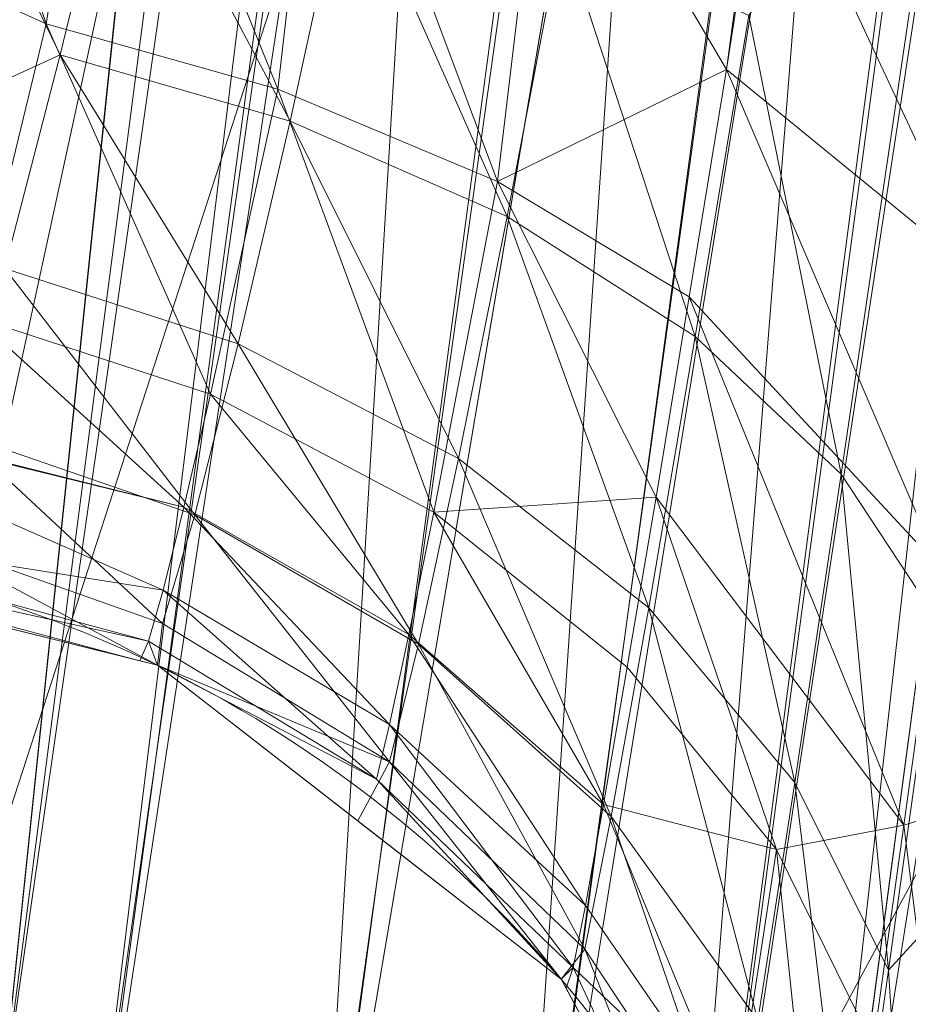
# Model space of a CAD drawing. Header units: millimetres. Extents: x -72 to 72, y -145 to 145.
# Tile 323 of 522: x -53.42 to -53.204, y 28.679 to 28.918. Entities that reach past the tile are written whole.
import ezdxf

# ---------------------------------------------------------------- set-up
doc = ezdxf.new("R2010")
doc.units = ezdxf.units.MM
doc.layers.add('1', color=7, linetype='CONTINUOUS')

msp = doc.modelspace()

# ---------------------------------------------------------------- linework, layer by layer
at = {"layer": '1', "color": 163, "linetype": 'Continuous', "lineweight": 13, "extrusion": (0, 0, -1)}
for centre, radius in [((0, 2.781752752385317e-14, 144.004626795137), 61.0180546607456), ((-5.6843418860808e-14, -1.73472347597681e-14, 147), 60.9142135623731), ((3.46944695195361e-15, 0, 145), 60), ((-5.6843418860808e-14, -1.73472347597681e-14, 146), 59.50000000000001), ((0, -8.448341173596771e-14, 124.369789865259), 56.3952855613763)]:
    msp.add_circle(centre, radius, dxfattribs=at)
at = {"layer": '1', "color": 163, "linetype": 'Continuous', "lineweight": 13}
for centre, radius in [((0, -2.03130073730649e-13, -145), 60.4433756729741), ((5.6843418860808e-14, -1.73472347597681e-14, -146.707106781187), 60.20710678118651), ((-3.46944695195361e-15, 0, -146), 60)]:
    msp.add_circle(centre, radius, dxfattribs=at)
for centre, radius, start, end in [((0, 1.973953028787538e-14, -142.505083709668), 63.56377365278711, 137.7213100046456, 170.3791450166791), ((-53.5177484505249, 28.4910968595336, -23.6045386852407), 0.3, 352.4426084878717, 88.0000000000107)]:
    msp.add_arc(centre, radius, start, end, dxfattribs=at)
at = {"layer": '1', "color": 163, "linetype": 'Continuous', "lineweight": 13, "extrusion": (0.127564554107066, 0.9615056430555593, 0.2433807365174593)}
msp.add_arc((56.79999999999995, -27.6008281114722, 15.40776409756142), 0.3, 180.0000000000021, 269.8329302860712, dxfattribs=at)
at = {"layer": '1', "color": 163, "linetype": 'Continuous', "lineweight": 13, "extrusion": (0, 0, -1)}
msp.add_arc((53.5177484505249, 28.4910968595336, 24.7140438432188), 0.3, 91.99999999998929, 187.5573915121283, dxfattribs=at)
at = {"layer": '1', "color": 163, "linetype": 'Continuous', "lineweight": 13}
for points, knots in [([(-55.85494532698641, 7.407445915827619, -13.2875975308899), (-55.82645239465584, 7.577320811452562, -13.23982112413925), (-55.76853522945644, 7.914895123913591, -13.13734433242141), (-55.64919850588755, 8.582914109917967, -12.91186899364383), (-55.43158160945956, 9.73691020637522, -12.47956651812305), (-55.0952656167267, 11.35428247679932, -11.79577721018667), (-54.64820188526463, 13.26387914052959, -10.92701186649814), (-54.15583694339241, 15.14866931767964, -10.02887431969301), (-53.61637115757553, 17.01449440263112, -9.11850107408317), (-53.0291365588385, 18.86358245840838, -8.203502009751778), (-52.39393467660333, 20.6976801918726, -7.290371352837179), (-51.71058913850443, 22.51872319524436, -6.385963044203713), (-50.97868889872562, 24.32680502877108, -5.493489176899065), (-49.93588671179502, 26.71750527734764, -4.319836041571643), (-48.50419212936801, 29.66625267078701, -2.890872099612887), (-46.57228500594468, 33.13358202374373, -1.257850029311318), (-45.13440071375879, 35.38883449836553, -0.2420193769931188), (-44.37604523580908, 36.50001129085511, 0.2429181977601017)], [0, 0, 0, 0, 0.015625, 0.03125, 0.0625, 0.125, 0.1875, 0.25, 0.3125, 0.375, 0.4375, 0.5, 0.5625, 0.625, 0.75, 0.875, 1, 1, 1, 1]), ([(-51.58127695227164, 36.49990215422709, -45.0071558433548), (-51.65224214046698, 36.23769391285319, -44.85745444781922), (-51.78977976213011, 35.70877376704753, -44.56353588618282), (-51.98289880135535, 34.89774026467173, -44.15051885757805), (-52.16287884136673, 34.06315945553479, -43.77743846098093), (-52.30135949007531, 33.34414071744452, -43.5213565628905), (-52.40472141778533, 32.75228106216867, -43.36462872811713), (-52.50018652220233, 32.16552045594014, -43.24975382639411), (-52.56697151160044, 31.70606232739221, -43.20912748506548), (-52.60982591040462, 31.38292883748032, -43.20913215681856), (-52.65268196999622, 31.06006398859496, -43.20861829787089), (-52.73428464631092, 30.44508124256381, -43.20782639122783), (-52.97700965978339, 28.61550141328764, -43.20576442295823), (-53.34420262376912, 25.84807621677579, -43.20233151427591), (-53.83377524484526, 22.15817348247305, -43.19787737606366), (-54.32334780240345, 18.46827087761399, -43.19342353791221), (-54.81292852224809, 14.77836909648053, -43.18891410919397), (-55.22086834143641, 11.70344482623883, -43.18545810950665), (-55.54732604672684, 9.243520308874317, -43.18196879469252), (-55.71051244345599, 8.013551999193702, -43.18051480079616), (-55.79205085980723, 7.398560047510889, -43.1801628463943)], [0, 0, 0, 0, 0.03125, 0.0625, 0.09375, 0.125, 0.140625, 0.15625, 0.1859375, 0.1875, 0.1890625, 0.21875, 0.25, 0.375, 0.5, 0.625, 0.75, 0.875, 0.9375, 1, 1, 1, 1]), ([(-56.49999999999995, 3.39911794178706e-11, 18.8148207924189), (-56.50000000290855, 0.8525320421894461, 18.81481937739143), (-56.43968527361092, 2.557543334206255, 18.79918655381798), (-56.08015889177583, 5.949738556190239, 18.7092512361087), (-55.18827118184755, 10.12382623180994, 18.49386785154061), (-53.45218122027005, 14.92966666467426, 18.08973159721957), (-51.11647556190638, 19.46227931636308, 17.55492511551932), (-48.25430524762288, 23.65957467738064, 16.89615347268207), (-44.94082940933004, 27.49541794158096, 16.14451985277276), (-41.24777732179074, 30.94825394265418, 15.33190842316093), (-38.57396060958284, 32.99249378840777, 14.75638544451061), (-37.19420519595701, 33.94961235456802, 14.4620287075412)], [0, 0, 0, 0, 0.0625, 0.125, 0.25, 0.375, 0.5, 0.625, 0.75, 0.875, 1, 1, 1, 1]), ([(-53.8505784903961, 29.20403469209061, -24.97916323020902), (-53.80995407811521, 29.50785784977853, -24.8715847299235), (-53.74809047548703, 29.97049541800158, -24.73843407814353), (-53.66331848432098, 30.60436852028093, -24.63343059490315), (-53.59818648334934, 31.09133502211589, -24.59719485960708), (-53.54420424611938, 31.49489039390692, -24.60509150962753), (-53.50127615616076, 31.81528964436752, -24.64643646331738), (-53.46926851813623, 32.05377827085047, -24.70326165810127), (-53.4388952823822, 32.2793032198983, -24.79888358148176), (-53.41246607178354, 32.47424331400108, -24.95192753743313), (-53.39891916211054, 32.57330555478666, -25.13228562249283), (-53.39432775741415, 32.60644324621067, -25.29281761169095), (-53.39343826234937, 32.61231597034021, -25.41668317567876), (-53.39537684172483, 32.59718286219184, -25.53719245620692), (-53.40290931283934, 32.54048528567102, -25.69146767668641), (-53.42076800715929, 32.40703563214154, -25.84957558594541), (-53.44907552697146, 32.1939860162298, -25.97428742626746), (-53.50742674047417, 31.75133855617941, -26.19271582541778), (-53.57713897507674, 31.2227548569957, -26.42342787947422), (-53.65695784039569, 30.61683202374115, -26.68376272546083), (-53.7160217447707, 30.1683458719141, -26.89301384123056), (-53.77415743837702, 29.72676815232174, -27.11723933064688), (-53.82107224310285, 29.3701740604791, -27.32282415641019), (-53.85716346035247, 29.09560809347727, -27.50338833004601), (-53.883291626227, 28.89660614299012, -27.64969029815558), (-53.90793710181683, 28.70853319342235, -27.81379384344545), (-53.93738282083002, 28.48335023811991, -28.0677781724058), (-53.96469487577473, 28.27385675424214, -28.43030750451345), (-53.98269879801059, 28.13451802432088, -28.92095779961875), (-53.9874595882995, 28.09548801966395, -29.42773065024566), (-53.98350580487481, 28.12283504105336, -29.84422734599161), (-53.97497156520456, 28.18536012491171, -30.17315702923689), (-53.96211849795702, 28.28059141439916, -30.50006231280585), (-53.93828399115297, 28.45849256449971, -30.87962728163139), (-53.89656161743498, 28.77133550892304, -31.28247585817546), (-53.82790191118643, 29.28681685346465, -31.71700685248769), (-53.74741965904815, 29.89114129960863, -32.00664919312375), (-53.66144889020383, 30.53652825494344, -32.18450179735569), (-53.57485665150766, 31.1863429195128, -32.29698683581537), (-53.50878543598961, 31.68198040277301, -32.32390192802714), (-53.4644445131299, 32.01455512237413, -32.32390952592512)], [0, 0, 0, 0, 0.0625, 0.09375, 0.125, 0.15625, 0.171875, 0.1875, 0.203125, 0.21875, 0.234375, 0.2421875, 0.25, 0.2578125, 0.265625, 0.28125, 0.296875, 0.3125, 0.375, 0.40625, 0.4375, 0.46875, 0.5, 0.515625, 0.53125, 0.546875, 0.5625, 0.59375, 0.625, 0.65625, 0.6875, 0.703125, 0.71875, 0.75, 0.78125, 0.8125, 0.875, 0.90625, 0.9375, 1, 1, 1, 1]), ([(-53.0396221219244, 32.01462385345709, -32.33874449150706), (-53.08345532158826, 31.68104114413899, -32.33875929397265), (-53.14876363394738, 31.18376002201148, -32.31176600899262), (-53.23433331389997, 30.53134963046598, -32.19869059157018), (-53.3192766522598, 29.88301145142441, -32.01972354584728), (-53.39870631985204, 29.27544877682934, -31.72796486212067), (-53.46621460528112, 28.75704765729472, -31.28957931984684), (-53.50702970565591, 28.44250079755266, -30.88272340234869), (-53.53005307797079, 28.26417107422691, -30.4996560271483), (-53.54224353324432, 28.16906979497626, -30.17013006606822), (-53.55011080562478, 28.10693565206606, -29.83889636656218), (-53.55324655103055, 28.08025905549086, -29.41994612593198), (-53.54745137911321, 28.12079892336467, -28.91003871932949), (-53.5283040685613, 28.26323419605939, -28.41566266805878), (-53.50001741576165, 28.47640185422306, -28.05092192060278), (-53.46976401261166, 28.70524296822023, -27.79559202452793), (-53.436178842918, 28.95875719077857, -27.57672163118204), (-53.39070645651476, 29.3004060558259, -27.34538198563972), (-53.3334507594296, 29.72991549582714, -27.09813812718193), (-53.27434759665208, 30.1728843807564, -26.87372235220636), (-53.21432851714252, 30.62254379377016, -26.66432132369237), (-53.1535026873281, 31.07809105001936, -26.46893661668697), (-53.09283823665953, 31.53144334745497, -26.27118660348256), (-53.04270695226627, 31.90589260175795, -26.09958182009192), (-53.00813902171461, 32.16392908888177, -25.97150896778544), (-52.98889901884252, 32.30567645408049, -25.89050316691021), (-52.97111084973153, 32.43431817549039, -25.79586039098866), (-52.95698484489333, 32.53490611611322, -25.66982252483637), (-52.94978618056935, 32.58546727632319, -25.51797548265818), (-52.94810404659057, 32.59684630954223, -25.4002737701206), (-52.94907538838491, 32.58891226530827, -25.27849673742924), (-52.95394312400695, 32.55245847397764, -25.12230271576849), (-52.96787871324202, 32.45086150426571, -24.94990069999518), (-52.99436227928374, 32.2565399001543, -24.80443762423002), (-53.02450453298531, 32.03239695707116, -24.71299796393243), (-53.05620034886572, 31.79494048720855, -24.65886809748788), (-53.09860706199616, 31.47594312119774, -24.61969240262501), (-53.15199332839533, 31.07278241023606, -24.61340375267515), (-53.2163161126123, 30.5869836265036, -24.65141034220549), (-53.29999519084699, 29.9544691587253, -24.75843714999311), (-53.36104741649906, 29.49253854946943, -24.89285215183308), (-53.40113131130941, 29.1890975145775, -25.0012334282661)], [0, 0, 0, 0, 0.0625, 0.09375, 0.125, 0.1875, 0.21875, 0.25, 0.28125, 0.296875, 0.3125, 0.34375, 0.375, 0.40625, 0.4375, 0.453125, 0.46875, 0.5, 0.53125, 0.5625, 0.59375, 0.625, 0.65625, 0.6875, 0.703125, 0.7109375, 0.71875, 0.734375, 0.7421875, 0.75, 0.7578125, 0.765625, 0.78125, 0.796875, 0.8125, 0.828125, 0.84375, 0.875, 0.90625, 0.9375, 1, 1, 1, 1]), ([(-53.11420727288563, 29.251714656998, -25.28314032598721), (-53.07337368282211, 29.55949394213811, -25.17321609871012), (-53.01050761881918, 30.03334089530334, -25.03681454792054), (-52.92472795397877, 30.67989692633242, -24.93695722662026), (-52.87055775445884, 31.08819963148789, -24.9143772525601), (-52.82712041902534, 31.4156043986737, -24.92156684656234), (-52.79472954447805, 31.65974752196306, -24.94496111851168), (-52.7681287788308, 31.86024825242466, -24.98628744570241), (-52.74766238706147, 32.01451172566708, -25.04344835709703), (-52.7357479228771, 32.10431586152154, -25.09313498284), (-52.72748424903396, 32.16660251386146, -25.14729066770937), (-52.72092545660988, 32.2160387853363, -25.21347460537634), (-52.71778893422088, 32.23968002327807, -25.28292966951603), (-52.71657900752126, 32.24879973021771, -25.34405068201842), (-52.71608062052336, 32.25255627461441, -25.38512377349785), (-52.7164421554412, 32.24983123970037, -25.45762554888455), (-52.72062386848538, 32.21831197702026, -25.53624583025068), (-52.72804474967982, 32.1623777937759, -25.59704612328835), (-52.73660050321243, 32.09788961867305, -25.64796077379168), (-52.74822542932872, 32.01026784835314, -25.70132399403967), (-52.76280244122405, 31.90039501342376, -25.75623240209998), (-52.77779970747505, 31.78735455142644, -25.80427646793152), (-52.79284645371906, 31.67394113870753, -25.85123403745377), (-52.81273765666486, 31.52401309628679, -25.9169942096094), (-52.83239350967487, 31.37585898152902, -25.98674700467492), (-52.85176858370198, 31.22982121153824, -26.06085993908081), (-52.87125650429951, 31.08293287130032, -26.13324354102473), (-52.8960042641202, 30.89639899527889, -26.21750610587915), (-52.91863663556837, 30.7258096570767, -26.28693596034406), (-52.93390458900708, 30.61072891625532, -26.32960333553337), (-52.94402066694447, 30.53447994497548, -26.35931526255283), (-52.9714359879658, 30.32783958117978, -26.44864731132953), (-53.00568424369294, 30.06969662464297, -26.57315447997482), (-53.04460250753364, 29.77635392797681, -26.71876277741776), (-53.08332119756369, 29.48451549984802, -26.8674625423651), (-53.13058915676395, 29.12823777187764, -27.06995409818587), (-53.17559559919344, 28.78900601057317, -27.30054561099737), (-53.20915333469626, 28.53606778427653, -27.51026589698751), (-53.2402020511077, 28.3020410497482, -27.74116471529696), (-53.27189666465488, 28.06314592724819, -28.07874691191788), (-53.30591614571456, 27.80672733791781, -28.69011872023), (-53.31618856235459, 27.72929997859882, -29.52123865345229), (-53.30091506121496, 27.8444225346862, -30.34569726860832), (-53.27052785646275, 28.07346318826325, -30.87750536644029), (-53.24774376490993, 28.24519610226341, -31.15857704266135), (-53.22796076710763, 28.39430855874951, -31.3553311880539), (-53.2058624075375, 28.56087283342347, -31.53720072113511), (-53.173869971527, 28.80201276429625, -31.76029207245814), (-53.11193086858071, 29.26887283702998, -32.09761337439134), (-53.01108148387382, 30.02901544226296, -32.4189215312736), (-52.9042321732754, 30.8343819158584, -32.57485926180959), (-52.81777041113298, 31.48607919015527, -32.63042108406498), (-52.77438358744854, 31.81310322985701, -32.63855852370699), (-52.75269788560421, 31.9765571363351, -32.63855852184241)], [0, 0, 0, 0, 0.0625, 0.09375, 0.125, 0.140625, 0.15625, 0.171875, 0.1796875, 0.1875, 0.19140625, 0.1953125, 0.203125, 0.205078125, 0.20703125, 0.2109375, 0.21875, 0.22265625, 0.2265625, 0.234375, 0.2421875, 0.25, 0.2578125, 0.265625, 0.28125, 0.2890625, 0.296875, 0.3125, 0.328125, 0.33203125, 0.3359375, 0.34375, 0.375, 0.390625, 0.40625, 0.4375, 0.46875, 0.484375, 0.5, 0.53125, 0.5625, 0.625, 0.6875, 0.71875, 0.734375, 0.75, 0.765625, 0.78125, 0.8125, 0.875, 0.9375, 0.96875, 1, 1, 1, 1]), ([(-53.1142072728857, 29.251714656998, -25.2831403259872), (-53.1198259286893, 29.2093645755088, -25.2982657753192), (-53.12570754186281, 29.165032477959, -25.3085961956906), (-53.1405067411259, 29.0534849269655, -25.3215025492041), (-53.14968361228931, 28.9843151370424, -25.3176370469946), (-53.1670984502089, 28.8530524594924, -25.2874496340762), (-53.175578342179, 28.7891360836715, -25.2607399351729), (-53.1906589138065, 28.6754677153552, -25.1886655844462), (-53.1974741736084, 28.6240983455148, -25.1423988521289), (-53.20854011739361, 28.540689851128, -25.0370187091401), (-53.2129520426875, 28.5074353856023, -24.9765218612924), (-53.2188195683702, 28.4632094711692, -24.8495564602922), (-53.2203543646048, 28.4516410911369, -24.7813374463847), (-53.2203543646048, 28.4516410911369, -24.7140438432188)], [0, 0, 0, 0, 0.117424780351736, 0.117424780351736, 0.294882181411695, 0.294882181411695, 0.472126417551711, 0.472126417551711, 0.648568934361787, 0.648568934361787, 0.824258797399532, 0.824258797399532, 1, 1, 1, 1]), ([(-53.2203543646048, 28.4516410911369, -23.6045386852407), (-53.2203543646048, 28.4516410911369, -23.542815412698), (-53.2190663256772, 28.461349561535, -23.4803698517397), (-53.2138670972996, 28.5005382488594, -23.3572101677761), (-53.2096378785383, 28.5324155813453, -23.2955243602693), (-53.1988661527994, 28.613606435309, -23.1877075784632), (-53.1921692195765, 28.6640839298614, -23.1401059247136), (-53.177287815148, 28.7762510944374, -23.0654878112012), (-53.1688979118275, 28.8394891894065, -23.0374343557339), (-53.1602532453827, 28.9046475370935, -23.0209411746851)], [0, 0, 0, 0, 0.232600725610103, 0.232600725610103, 0.488048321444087, 0.488048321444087, 0.744040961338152, 0.744040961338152, 1, 1, 1, 1]), ([(-43.49406425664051, 28.81303012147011, 9.620447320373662), (-43.92214782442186, 28.40250452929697, 9.251298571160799), (-44.7540545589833, 27.5747907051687, 8.492518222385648), (-46.32434367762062, 25.89357736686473, 6.90503926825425), (-48.117922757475, 23.74553324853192, 4.81046271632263), (-49.69540610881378, 21.54280172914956, 2.602856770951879), (-50.8308838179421, 19.75379474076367, 0.7804311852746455), (-51.61966501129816, 18.40078680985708, -0.6126529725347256), (-52.34854273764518, 17.03388603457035, -2.024556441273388), (-53.01897271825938, 15.65156862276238, -3.450374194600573), (-53.59199337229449, 14.34417674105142, -4.800790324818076), (-53.96342189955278, 13.40864849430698, -5.769931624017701), (-54.17204035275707, 12.85176203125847, -6.348342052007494), (-54.37670119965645, 12.29306055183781, -6.926387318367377), (-54.7050176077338, 11.34015020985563, -7.894232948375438), (-55.12465099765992, 9.961197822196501, -9.229742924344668), (-55.4561781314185, 8.6866414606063, -10.37814030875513), (-55.66777480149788, 7.746774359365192, -11.13127746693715), (-55.78348839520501, 7.188218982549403, -11.53516787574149), (-55.83992456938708, 6.898553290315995, -11.72213740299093), (-55.86788348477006, 6.750159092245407, -11.8099598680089)], [0, 0, 0, 0, 0.0625, 0.125, 0.25, 0.375, 0.4375, 0.5, 0.5625, 0.625, 0.6875, 0.73828125, 0.75, 0.76171875, 0.8125, 0.875, 0.9375, 0.96875, 0.984375, 1, 1, 1, 1])]:
    msp.add_open_spline(points, degree=3, knots=knots, dxfattribs=at)
msp.add_open_spline([(-53.5072786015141, 28.7909141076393, -24.7140438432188), (-53.4971121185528, 28.7905590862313, -24.9196529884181), (-53.44171891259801, 28.9985044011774, -25.0687359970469), (-53.4011313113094, 29.1890975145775, -25.0012334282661)], degree=3, dxfattribs=at)
for points in [[(-55.64790219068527, 24.7760433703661, -146.9999998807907), (-40.75956344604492, 45.26808112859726, -146.9999998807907), (-44.90850120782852, 44.20536756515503, -146.9999998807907), (-48.32958057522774, 42.23020374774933, -146.9999998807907)], [(-55.64790219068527, 24.7760433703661, -146.9999998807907), (-52.25826054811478, 41.81728512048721, -146.9999998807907), (-56.01524189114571, 43.03799942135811, -146.9999998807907)], [(-55.17275258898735, 42.60606318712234, -142.3978209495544), (-51.58183351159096, 41.77051782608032, -142.4560397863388), (-59.57487970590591, 22.16274105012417, -142.5050795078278)], [(-48.32958057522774, 42.23020374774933, -146.9999998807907), (-52.25826054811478, 41.81728512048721, -146.9999998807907), (-55.64790219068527, 24.7760433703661, -146.9999998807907)], [(-59.57487970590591, 22.16274105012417, -142.5050795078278), (-51.58183351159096, 41.77051782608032, -142.4560397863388), (-49.467783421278, 41.93683713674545, -142.4825936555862)], [(-49.467783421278, 41.93683713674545, -142.4825936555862), (-48.48527908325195, 41.10390692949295, -142.5050795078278), (-59.57487970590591, 22.16274105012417, -142.5050795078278)], [(-56.89024180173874, 41.52245447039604, -163.0000025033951), (-52.44118720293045, 40.07687047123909, -163.0000025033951), (-55.84102869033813, -40.98785668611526, -163.0000025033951), (-62.30000033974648, 2.306488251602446e-14, -163.0000025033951)], [(-51.26524344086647, -40.01524299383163, -163.0000025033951), (-55.84102869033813, -40.98785668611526, -163.0000025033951), (-52.44118720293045, 40.07687047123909, -163.0000025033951)], [(-50.327118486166, 39.30196911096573, -124.499998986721), (-66.3716048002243, 38.97576406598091, -124.7374713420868), (-48.8397516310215, 28.19764241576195, -124.3697926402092)], [(-48.8397516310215, 28.19764241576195, -124.3697926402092), (-66.3716048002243, 38.97576406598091, -124.7374713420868), (-63.87515366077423, 24.81896802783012, -124.5815604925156)], [(-54.11678180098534, 14.93554562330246, -10.03859750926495), (-52.15256661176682, 36.4999994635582, -15.77823795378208), (-56.00921809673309, 7.43083655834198, -15.81189595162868)], [(-54.00697141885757, 20.85279487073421, -43.19630190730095), (-56.00921809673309, 7.43083655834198, -40.18810391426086), (-52.15256661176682, 36.4999994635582, -40.22176191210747)], [(-56.00921809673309, 7.43083655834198, -15.81189595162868), (-52.15256661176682, 36.4999994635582, -15.77823795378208), (-55.15611171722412, 13.86105455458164, -22.94190414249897), (-55.19017949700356, 13.60426750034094, -22.88461662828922)], [(-55.72725832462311, 9.556087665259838, -32.51549229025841), (-55.69746345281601, 9.78065375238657, -32.38438814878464), (-52.15256661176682, 36.4999994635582, -40.22176191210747), (-56.00921809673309, 7.43083655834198, -40.18810391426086)], [(-52.15256661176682, 36.4999994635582, -40.22176191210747), (-55.69746345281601, 9.78065375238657, -32.38438814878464), (-55.38908392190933, 12.10504025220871, -32.39990398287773), (-55.35539612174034, 12.35896814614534, -32.45671093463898)], [(-52.15256661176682, 36.4999994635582, -40.22176191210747), (-55.35539612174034, 12.35896814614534, -32.45671093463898), (-55.19017949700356, 13.60426750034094, -32.45671093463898)], [(-55.19017949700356, 13.60426750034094, -32.45671093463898), (-55.16925826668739, 13.76197207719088, -32.43578970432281), (-52.15256661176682, 36.4999994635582, -40.22176191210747)], [(-55.16925826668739, 13.76197207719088, -32.43578970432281), (-55.13860285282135, 13.9930360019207, -32.31465071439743), (-52.15256661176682, 36.4999994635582, -40.22176191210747)], [(-52.15256661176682, 36.4999994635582, -15.77823795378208), (-55.12889102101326, 14.0662407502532, -23.10050651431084), (-55.15611171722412, 13.86105455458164, -22.94190414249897)], [(-52.15256661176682, 36.4999994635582, -40.22176191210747), (-55.13860285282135, 13.9930360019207, -32.31465071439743), (-54.94154617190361, 15.47832973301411, -32.39945322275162), (-54.90758270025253, 15.73430746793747, -32.45671093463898)], [(-54.8991933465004, 15.7975647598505, -22.88461662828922), (-54.91981655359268, 15.64210280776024, -22.9052696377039), (-55.12889102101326, 14.0662407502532, -23.10050651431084), (-52.15256661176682, 36.4999994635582, -15.77823795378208)], [(-52.15256661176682, 36.4999994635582, -40.22176191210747), (-54.90758270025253, 15.73430746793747, -32.45671093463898), (-54.11076918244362, 21.74023352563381, -32.45671093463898)], [(-52.15256661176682, 36.4999994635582, -15.77823795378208), (-54.11076918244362, 21.74023352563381, -22.88461662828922), (-54.8991933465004, 15.7975647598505, -22.88461662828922)], [(-51.06634274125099, 36.4999994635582, -10.04558708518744), (-54.11678180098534, 14.93554562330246, -10.03859750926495), (-53.73421683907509, 16.59246534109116, -9.323500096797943)], [(-54.11678180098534, 14.93554562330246, -10.03859750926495), (-51.06634274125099, 36.4999994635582, -10.04558708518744), (-52.15256661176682, 36.4999994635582, -15.77823795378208)], [(-52.15256661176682, 36.4999994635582, -15.77823795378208), (-54.07670140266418, 21.99701964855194, -22.94190414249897), (-54.11076918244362, 21.74023352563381, -22.88461662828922)], [(-54.11076918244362, 21.74023352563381, -32.45671093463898), (-54.08984422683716, 21.8979362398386, -32.43578970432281), (-52.15256661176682, 36.4999994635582, -40.22176191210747)], [(-54.08984422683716, 21.8979362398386, -32.43578970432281), (-54.05918881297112, 22.129001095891, -32.31465071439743), (-52.15256661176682, 36.4999994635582, -40.22176191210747)], [(-52.15256661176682, 36.4999994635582, -15.77823795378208), (-54.04947698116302, 22.20220491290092, -23.10050651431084), (-54.07670140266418, 21.99701964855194, -22.94190414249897)], [(-54.05918881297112, 22.129001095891, -32.31465071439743), (-54.03850600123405, 22.28490635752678, -32.10991621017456), (-52.15256661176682, 36.4999994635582, -40.22176191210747)], [(-53.77022176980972, 24.30708147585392, -22.9052696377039), (-53.80082875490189, 24.07636865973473, -23.02640490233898), (-54.04947698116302, 22.20220491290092, -23.10050651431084), (-52.15256661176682, 36.4999994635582, -15.77823795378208)], [(-52.15256661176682, 36.4999994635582, -40.22176191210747), (-54.03850600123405, 22.28490635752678, -32.10991621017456), (-53.78328263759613, 24.20861646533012, -32.39990398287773), (-53.74959483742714, 24.46254342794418, -32.45671093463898)], [(-52.15256661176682, 36.4999994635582, -40.22176191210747), (-52.76455357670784, 30.2168820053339, -43.20760443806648), (-54.00697141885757, 20.85279487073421, -43.19630190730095)], [(-53.74959483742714, 24.46254342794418, -22.88461662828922), (-53.77022176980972, 24.30708147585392, -22.9052696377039), (-52.15256661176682, 36.4999994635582, -15.77823795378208)], [(-52.15256661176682, 36.4999994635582, -15.77823795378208), (-53.47910150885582, 26.50136686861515, -22.88461662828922), (-53.74959483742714, 24.46254342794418, -22.88461662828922)], [(-52.15256661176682, 36.4999994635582, -40.22176191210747), (-53.74959483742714, 24.46254342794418, -32.45671093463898), (-53.47910150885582, 26.50136686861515, -32.45671093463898)], [(-50.74299871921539, 36.4999994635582, -8.33908561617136), (-53.73421683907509, 16.59246534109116, -9.323500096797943), (-49.42314326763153, 27.4006724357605, -4.006840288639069)], [(-50.74299871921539, 36.4999994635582, -8.33908561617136), (-51.06634274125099, 36.4999994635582, -10.04558708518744), (-53.73421683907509, 16.59246534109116, -9.323500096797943)], [(-52.15256661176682, 36.4999994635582, -15.77823795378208), (-53.44503372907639, 26.75815299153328, -22.94190414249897), (-53.47910150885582, 26.50136686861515, -22.88461662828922)], [(-53.47910150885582, 26.50136686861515, -32.45671093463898), (-53.45817655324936, 26.65906958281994, -32.43578970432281), (-52.15256661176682, 36.4999994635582, -40.22176191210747)], [(-53.45817655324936, 26.65906958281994, -32.43578970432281), (-53.42752113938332, 26.89013443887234, -32.31465071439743), (-52.15256661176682, 36.4999994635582, -40.22176191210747)], [(-52.15256661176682, 36.4999994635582, -15.77823795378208), (-53.41780930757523, 26.96333825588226, -23.10050651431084), (-53.44503372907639, 26.75815299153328, -22.94190414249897)], [(-53.42752113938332, 26.89013443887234, -32.31465071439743), (-53.40683832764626, 27.04603970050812, -32.10991621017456), (-52.15256661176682, 36.4999994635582, -40.22176191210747)], [(-53.16025391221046, 28.90464663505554, -23.02094176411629), (-53.16852033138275, 28.84233556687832, -23.04044552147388), (-53.41780930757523, 26.96333825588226, -23.10050651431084), (-52.15256661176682, 36.4999994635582, -15.77823795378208)], [(-52.15256661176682, 36.4999994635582, -40.22176191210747), (-53.40683832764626, 27.04603970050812, -32.10991621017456), (-53.0993640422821, 29.36360239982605, -32.11509063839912), (-52.86545678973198, 31.12663514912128, -32.5973853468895)], [(-48.70857298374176, 35.38884967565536, -146.7071026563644), (-58.89143794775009, 12.51776143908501, -146.7071026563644), (-58.19978192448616, 12.37074565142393, -145.9999978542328), (-48.13650995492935, 34.97322276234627, -145.9999978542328)], [(-48.54102060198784, 35.26711463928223, -144.9999958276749), (-48.54102060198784, 35.26711463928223, -145.9999978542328), (-58.68885666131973, 12.47470173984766, -145.9999978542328), (-58.68885666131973, 12.47470173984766, -144.9999958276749)], [(-48.54102060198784, 35.26711463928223, -144.9999958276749), (-54.8127256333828, 24.40419793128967, -144.9999958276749), (-52.34549939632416, 30.22168762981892, -144.9999958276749)], [(-54.8127256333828, 24.40419793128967, -145.9999978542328), (-48.54102060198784, 35.26711463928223, -145.9999978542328), (-48.13650995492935, 34.97322276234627, -145.9999978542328), (-54.35595288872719, 24.20083060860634, -145.9999978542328)], [(-57.84228444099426, 17.84198172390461, -146.9238847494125), (-50.01349747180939, 34.09862518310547, -146.9238847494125), (-50.32968521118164, 34.31419655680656, -146.9999998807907), (-58.20796638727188, 17.95477978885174, -146.9999998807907)], [(-57.53227323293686, 17.74635538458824, -146.7071026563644), (-49.74544793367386, 33.91586989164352, -146.7071026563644), (-50.01349747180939, 34.09862518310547, -146.9238847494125), (-57.84228444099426, 17.84198172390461, -146.9238847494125)], [(-51.48215219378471, 16.72756485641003, -123.8834485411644), (-43.79333183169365, 31.8177193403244, -123.8834485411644), (-45.6247441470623, 33.14831852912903, -124.3697926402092), (-53.63510549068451, 17.42710173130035, -124.3697926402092)], [(-52.95457690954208, 31.93282708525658, -26.0574147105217), (-52.99850925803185, 31.93169832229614, -26.04340948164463), (-53.42567339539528, 28.64500693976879, -27.86738984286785)], [(-53.42567339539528, 28.64500693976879, -27.86738984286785), (-53.4059964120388, 28.59905175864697, -27.87814848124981), (-52.95457690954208, 31.93282708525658, -26.0574147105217)], [(-52.90164425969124, 31.91389888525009, -26.03269927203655), (-52.95457690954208, 31.93282708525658, -26.0574147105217), (-53.4059964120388, 28.59905175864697, -27.87814848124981)], [(-53.42567339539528, 28.64500693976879, -27.86738984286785), (-52.99850925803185, 31.93169832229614, -26.04340948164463), (-53.23651432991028, 30.45633062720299, -26.74265392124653)], [(-53.4059964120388, 28.59905175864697, -27.87814848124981), (-53.35181951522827, 28.57209369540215, -27.86035276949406), (-52.90164425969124, 31.91389888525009, -26.03269927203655)], [(-52.90164425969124, 31.91389888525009, -26.03269927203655), (-53.35181951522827, 28.57209369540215, -27.86035276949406), (-53.09257283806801, 30.10106272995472, -26.80406905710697)], [(-61.03601306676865, 13.93107138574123, -142.6799148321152), (-54.2180985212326, 31.30283206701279, -142.6799148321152), (-53.37788164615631, 30.81773594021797, -143.2514041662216), (-60.09013950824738, 13.71518243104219, -143.2514041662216)], [(-59.4882033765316, 13.57779465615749, -144.0046280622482), (-60.09013950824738, 13.71518243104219, -143.2514041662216), (-53.37788164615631, 30.81773594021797, -143.2514041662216), (-52.84318700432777, 30.50902672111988, -144.0046280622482)], [(-60.68379059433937, 6.378123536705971, -144.0046280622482), (-52.84318700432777, 30.50902672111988, -144.0046280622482), (-52.34549939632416, 30.22168762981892, -144.9999958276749), (-60.11226028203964, 6.318053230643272, -144.9999958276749)], [(-53.23651432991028, 30.45633062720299, -26.74265392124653), (-53.46664413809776, 28.72873470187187, -27.78031677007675), (-53.42567339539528, 28.64500693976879, -27.86738984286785)], [(-57.48506635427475, 18.67802999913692, -144.9999958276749), (-52.34549939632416, 30.22168762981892, -144.9999958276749), (-54.8127256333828, 24.40419793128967, -144.9999958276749)], [(-53.35181951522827, 28.57209369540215, -27.86035276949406), (-53.3045269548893, 28.53679656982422, -27.83423103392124), (-53.09257283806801, 30.10106272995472, -26.80406905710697)], [(-53.05563658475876, 30.07497824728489, -26.76052786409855), (-53.09257283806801, 30.10106272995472, -26.80406905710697), (-53.3045269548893, 28.53679656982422, -27.83423103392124)], [(-53.23857441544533, 28.48673984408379, -31.27870708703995), (-53.02569270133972, 30.07969632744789, -32.27555006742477), (-53.0993640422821, 29.36360239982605, -32.11509063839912)], [(-53.06070297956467, 30.07204830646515, -32.2110541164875), (-53.02569270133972, 30.07969632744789, -32.27555006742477), (-53.23857441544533, 28.48673984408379, -31.27870708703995)], [(-53.3045269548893, 28.53679656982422, -27.83423103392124), (-53.26763913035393, 28.49532105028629, -27.80130505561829), (-53.05563658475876, 30.07497824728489, -26.76052786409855)], [(-53.03038656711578, 30.04780597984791, -26.71156451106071), (-53.05563658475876, 30.07497824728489, -26.76052786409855), (-53.26763913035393, 28.49532105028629, -27.80130505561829)], [(-53.23857441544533, 28.48673984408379, -31.27870708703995), (-53.262859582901, 28.53275649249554, -31.24282881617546), (-53.06070297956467, 30.07204830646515, -32.2110541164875)], [(-53.06070297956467, 30.07204830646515, -32.2110541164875), (-53.262859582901, 28.53275649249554, -31.24282881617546), (-53.20443958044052, 29.26682867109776, -31.79892152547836)], [(-53.26763913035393, 28.49532105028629, -27.80130505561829), (-53.24328318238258, 28.45065854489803, -27.76401303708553), (-53.03038656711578, 30.04780597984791, -26.71156451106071)], [(-53.20287123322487, 28.58341671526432, -27.47311256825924), (-53.03038656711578, 30.04780597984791, -26.71156451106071), (-53.24328318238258, 28.45065854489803, -27.76401303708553)], [(-53.32164093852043, 29.28676642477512, -31.69936686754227), (-53.45126613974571, 28.87176722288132, -31.37771412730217), (-53.31641435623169, 29.90461140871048, -32.00290724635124)], [(-53.38225513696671, 29.40034493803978, -31.69766813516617), (-53.45126613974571, 28.87176722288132, -31.37771412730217), (-53.8521334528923, 29.10489030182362, -31.55240789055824)], [(-53.22754755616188, 28.39742228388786, -31.35291859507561), (-53.0993640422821, 29.36360239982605, -32.11509063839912), (-53.40683832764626, 27.04603970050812, -32.10991621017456)], [(-53.0993640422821, 29.36360239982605, -32.11509063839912), (-53.22754755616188, 28.39742228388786, -31.35291859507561), (-53.23857441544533, 28.48673984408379, -31.27870708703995)], [(-53.34708839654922, 28.61161902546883, -31.18608333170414), (-53.40136215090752, 28.63915450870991, -31.16903640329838), (-53.30448970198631, 29.31447699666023, -31.74226358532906)], [(-53.32164093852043, 29.28676642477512, -31.69936686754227), (-53.30448970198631, 29.31447699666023, -31.74226358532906), (-53.40136215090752, 28.63915450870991, -31.16903640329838)], [(-53.30448970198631, 29.31447699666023, -31.74226358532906), (-53.25120687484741, 29.29331921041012, -31.76553919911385), (-53.34708839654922, 28.61161902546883, -31.18608333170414)], [(-53.29973995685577, 28.57541292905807, -31.21117129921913), (-53.34708839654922, 28.61161902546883, -31.18608333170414), (-53.25120687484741, 29.29331921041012, -31.76553919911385)], [(-53.25120687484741, 29.29331921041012, -31.76553919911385), (-53.20443958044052, 29.26682867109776, -31.79892152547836), (-53.29973995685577, 28.57541292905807, -31.21117129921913)], [(-53.40136215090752, 28.63915450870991, -31.16903640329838), (-53.45843732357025, 28.657091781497, -31.16034902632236), (-53.32164093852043, 29.28676642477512, -31.69936686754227)], [(-53.45126613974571, 28.87176722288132, -31.37771412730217), (-53.32164093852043, 29.28676642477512, -31.69936686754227), (-53.45843732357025, 28.657091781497, -31.16034902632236)], [(-53.262859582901, 28.53275649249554, -31.24282881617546), (-53.29973995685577, 28.57541292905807, -31.21117129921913), (-53.20443958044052, 29.26682867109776, -31.79892152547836)], [(-53.46664413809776, 28.72873470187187, -27.78031677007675), (-53.40497195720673, 29.19172309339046, -27.50222757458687), (-53.85056883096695, 29.14575301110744, -27.47147344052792)], [(-53.447175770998, 29.01636809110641, -23.3119186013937), (-53.46633493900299, 28.94053980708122, -23.37188832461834), (-53.4137561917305, 28.91665324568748, -23.34947139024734)], [(-53.4137561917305, 28.91665324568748, -23.34947139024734), (-53.39949950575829, 29.00505438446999, -23.29221181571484), (-53.447175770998, 29.01636809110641, -23.3119186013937)], [(-53.39949950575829, 29.00505438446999, -23.29221181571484), (-53.4137561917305, 28.91665324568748, -23.34947139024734), (-53.35752293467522, 28.90080027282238, -23.33663590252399)], [(-53.35752293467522, 28.90080027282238, -23.33663590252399), (-53.3469133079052, 28.99257466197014, -23.27047474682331), (-53.39949950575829, 29.00505438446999, -23.29221181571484)], [(-53.17793413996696, 28.77139113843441, -25.24742484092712), (-53.14668640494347, 29.00691516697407, -25.3159124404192), (-53.20287123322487, 28.58341671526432, -27.47311256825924), (-53.27529087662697, 28.03756110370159, -28.16416695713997)], [(-53.19312214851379, 28.9937611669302, -25.15576407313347), (-53.22063341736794, 28.8073718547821, -25.07417090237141), (-53.24312672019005, 28.9186853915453, -25.08060075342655)], [(-53.19735407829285, 28.77198532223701, -25.11876448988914), (-53.22063341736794, 28.8073718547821, -25.07417090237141), (-53.19312214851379, 28.9937611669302, -25.15576407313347)], [(-53.3469133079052, 28.99257466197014, -23.27047474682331), (-53.35752293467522, 28.90080027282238, -23.33663590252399), (-53.30414324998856, 28.87842059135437, -23.31333421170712)], [(-53.30414324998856, 28.87842059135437, -23.31333421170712), (-53.29204350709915, 28.97955477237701, -23.24779517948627), (-53.3469133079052, 28.99257466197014, -23.27047474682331)], [(-53.41034382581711, 28.90916168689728, -24.96431395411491), (-53.47637832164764, 28.87899614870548, -24.92642775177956), (-53.44793200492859, 28.98699603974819, -24.99737776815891)], [(-53.44793200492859, 28.98699603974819, -24.99737776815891), (-53.39544266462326, 28.97032536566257, -25.00014565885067), (-53.41034382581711, 28.90916168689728, -24.96431395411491)], [(-53.29204350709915, 28.97955477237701, -23.24779517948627), (-53.30414324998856, 28.87842059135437, -23.31333421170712), (-53.24850603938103, 28.90557423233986, -23.24779331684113)], [(-53.24850603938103, 28.90557423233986, -23.24779331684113), (-53.24027314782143, 28.96726876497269, -23.22639524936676), (-53.29204350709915, 28.97955477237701, -23.24779517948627)], [(-53.35452407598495, 28.89302372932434, -24.97786842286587), (-53.41034382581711, 28.90916168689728, -24.96431395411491), (-53.39544266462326, 28.97032536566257, -25.00014565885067)], [(-53.39544266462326, 28.97032536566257, -25.00014565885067), (-53.34048718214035, 28.95704098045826, -25.01634322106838), (-53.35452407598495, 28.89302372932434, -24.97786842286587)], [(-53.24850603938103, 28.90557423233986, -23.24779331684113), (-53.23902890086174, 28.96661870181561, -23.22447672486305), (-53.24027314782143, 28.96726876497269, -23.22639524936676)], [(-53.23902890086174, 28.96661870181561, -23.22447672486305), (-53.24850603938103, 28.90557423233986, -23.24779331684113), (-53.18707600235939, 28.85541506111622, -23.15271645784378)], [(-53.18707600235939, 28.85541506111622, -23.15271645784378), (-53.17914113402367, 28.93528901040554, -23.13209883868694), (-53.23902890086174, 28.96661870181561, -23.22447672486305)], [(-53.30181494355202, 28.86993810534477, -25.00132843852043), (-53.35452407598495, 28.89302372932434, -24.97786842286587), (-53.34048718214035, 28.95704098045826, -25.01634322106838)], [(-53.34048718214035, 28.95704098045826, -25.01634322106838), (-53.28848958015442, 28.93957681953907, -25.04341118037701), (-53.30181494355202, 28.86993810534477, -25.00132843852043)], [(-53.43110859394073, 28.84549088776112, -23.41813035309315), (-53.4137561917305, 28.91665324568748, -23.34947139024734), (-53.46633493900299, 28.94053980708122, -23.37188832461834)], [(-53.25609818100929, 28.8407951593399, -25.03407001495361), (-53.30181494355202, 28.86993810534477, -25.00132843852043), (-53.28848958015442, 28.93957681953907, -25.04341118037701)], [(-53.28848958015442, 28.93957681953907, -25.04341118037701), (-53.24312672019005, 28.9186853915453, -25.08060075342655), (-53.25609818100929, 28.8407951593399, -25.03407001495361)], [(-53.4137561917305, 28.91665324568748, -23.34947139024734), (-53.43110859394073, 28.84549088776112, -23.41813035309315), (-53.37385833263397, 28.82678061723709, -23.40933308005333)], [(-53.37385833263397, 28.82678061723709, -23.40933308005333), (-53.35752293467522, 28.90080027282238, -23.33663590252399), (-53.4137561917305, 28.91665324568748, -23.34947139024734)], [(-53.22063341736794, 28.8073718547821, -25.07417090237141), (-53.25609818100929, 28.8407951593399, -25.03407001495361), (-53.24312672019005, 28.9186853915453, -25.08060075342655)], [(-53.42383310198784, 28.85731868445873, -24.91562440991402), (-53.47637832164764, 28.87899614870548, -24.92642775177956), (-53.41034382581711, 28.90916168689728, -24.96431395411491)], [(-53.36711555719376, 28.83897721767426, -24.92593228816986), (-53.42383310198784, 28.85731868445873, -24.91562440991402), (-53.41034382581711, 28.90916168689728, -24.96431395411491)], [(-53.41034382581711, 28.90916168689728, -24.96431395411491), (-53.35452407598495, 28.89302372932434, -24.97786842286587), (-53.36711555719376, 28.83897721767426, -24.92593228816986)], [(-53.30414324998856, 28.87842059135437, -23.31333421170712), (-53.25754731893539, 28.85039709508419, -23.28011021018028), (-53.24850603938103, 28.90557423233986, -23.24779331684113)], [(-53.24850603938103, 28.90557423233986, -23.24779331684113), (-53.25754731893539, 28.85039709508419, -23.28011021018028), (-53.19682136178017, 28.78479100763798, -23.19268696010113)], [(-53.19682136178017, 28.78479100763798, -23.19268696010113), (-53.18707600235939, 28.85541506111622, -23.15271645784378), (-53.24850603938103, 28.90557423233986, -23.24779331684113)], [(-53.35752293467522, 28.90080027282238, -23.33663590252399), (-53.37385833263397, 28.82678061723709, -23.40933308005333), (-53.31963673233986, 28.79811078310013, -23.39253388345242)], [(-53.31963673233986, 28.79811078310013, -23.39253388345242), (-53.30414324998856, 28.87842059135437, -23.31333421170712), (-53.35752293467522, 28.90080027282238, -23.33663590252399)], [(-53.31361666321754, 28.81118841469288, -24.94458481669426), (-53.36711555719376, 28.83897721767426, -24.92593228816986), (-53.35452407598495, 28.89302372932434, -24.97786842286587)], [(-53.35452407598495, 28.89302372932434, -24.97786842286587), (-53.30181494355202, 28.86993810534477, -25.00132843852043), (-53.31361666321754, 28.81118841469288, -24.94458481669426)], [(-53.26562747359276, 28.80179509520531, -23.32058921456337), (-53.30414324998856, 28.87842059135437, -23.31333421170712), (-53.31963673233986, 28.79811078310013, -23.39253388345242)], [(-53.26562747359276, 28.80179509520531, -23.32058921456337), (-53.25754731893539, 28.85039709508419, -23.28011021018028), (-53.30414324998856, 28.87842059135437, -23.31333421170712)], [(-53.26741933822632, 28.77495251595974, -24.97111633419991), (-53.31361666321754, 28.81118841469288, -24.94458481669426), (-53.30181494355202, 28.86993810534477, -25.00132843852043)], [(-53.30181494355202, 28.86993810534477, -25.00132843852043), (-53.25609818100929, 28.8407951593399, -25.03407001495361), (-53.26741933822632, 28.77495251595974, -24.97111633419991)], [(-53.37765067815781, 28.79746630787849, -24.86295066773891), (-53.43524739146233, 28.81732769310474, -24.85621348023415), (-53.42383310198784, 28.85731868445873, -24.91562440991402)], [(-53.42383310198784, 28.85731868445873, -24.91562440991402), (-53.36711555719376, 28.83897721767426, -24.92593228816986), (-53.37765067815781, 28.79746630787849, -24.86295066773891)], [(-53.25754731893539, 28.85039709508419, -23.28011021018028), (-53.26562747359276, 28.80179509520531, -23.32058921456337), (-53.20547893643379, 28.72220240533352, -23.24326522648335)], [(-53.20547893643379, 28.72220240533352, -23.24326522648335), (-53.19682136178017, 28.78479100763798, -23.19268696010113), (-53.25754731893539, 28.85039709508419, -23.28011021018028)], [(-53.49479615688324, 28.82789447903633, -23.46097119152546), (-53.38029190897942, 28.79938669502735, -23.45339953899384), (-53.43110859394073, 28.84549088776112, -23.41813035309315)], [(-53.38029190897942, 28.79938669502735, -23.45339953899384), (-53.37385833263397, 28.82678061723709, -23.40933308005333), (-53.43110859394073, 28.84549088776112, -23.41813035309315)], [(-53.16852033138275, 28.84233556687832, -23.04044552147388), (-53.19525673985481, 28.64081598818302, -23.16595241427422), (-53.41780930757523, 26.96333825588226, -23.10050651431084)], [(-53.23194712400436, 28.73252704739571, -25.00392124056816), (-53.26741933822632, 28.77495251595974, -24.97111633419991), (-53.25609818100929, 28.8407951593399, -25.03407001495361)], [(-53.25609818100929, 28.8407951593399, -25.03407001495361), (-53.22063341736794, 28.8073718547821, -25.07417090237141), (-53.23194712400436, 28.73252704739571, -25.00392124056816)], [(-53.32332104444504, 28.76609936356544, -24.87587183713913), (-53.37765067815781, 28.79746630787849, -24.86295066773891), (-53.36711555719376, 28.83897721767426, -24.92593228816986)], [(-53.36711555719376, 28.83897721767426, -24.92593228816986), (-53.31361666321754, 28.81118841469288, -24.94458481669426), (-53.32332104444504, 28.76609936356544, -24.87587183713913)], [(-53.38535457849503, 28.77920679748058, -23.50130118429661), (-53.49491536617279, 28.82741764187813, -23.46134930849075), (-53.50428819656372, 28.79797853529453, -23.55504781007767)], [(-53.38029190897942, 28.79938669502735, -23.45339953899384), (-53.49479615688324, 28.82789447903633, -23.46097119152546), (-53.49491536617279, 28.82741764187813, -23.46134930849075)], [(-53.49491536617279, 28.82741764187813, -23.46134930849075), (-53.38535457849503, 28.77920679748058, -23.50130118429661), (-53.38029190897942, 28.79938669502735, -23.45339953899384)], [(-53.37385833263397, 28.82678061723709, -23.40933308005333), (-53.38029190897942, 28.79938669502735, -23.45339953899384), (-53.32565680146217, 28.76844629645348, -23.44047836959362)], [(-53.32565680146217, 28.76844629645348, -23.44047836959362), (-53.31963673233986, 28.79811078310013, -23.39253388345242), (-53.37385833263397, 28.82678061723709, -23.40933308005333)], [(-53.38550359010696, 28.77111546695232, -24.79144372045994), (-53.44392359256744, 28.7917498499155, -24.78826977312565), (-53.43524739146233, 28.81732769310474, -24.85621348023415)], [(-53.43524739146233, 28.81732769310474, -24.85621348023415), (-53.37765067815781, 28.79746630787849, -24.86295066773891), (-53.38550359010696, 28.77111546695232, -24.79144372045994)], [(-53.27654629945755, 28.72429974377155, -24.89468082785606), (-53.32332104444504, 28.76609936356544, -24.87587183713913), (-53.31361666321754, 28.81118841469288, -24.94458481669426)], [(-53.31361666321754, 28.81118841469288, -24.94458481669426), (-53.26741933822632, 28.77495251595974, -24.97111633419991), (-53.27654629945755, 28.72429974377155, -24.89468082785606)], [(-53.20917442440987, 28.68698351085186, -25.04057064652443), (-53.23194712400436, 28.73252704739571, -25.00392124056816), (-53.22063341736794, 28.8073718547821, -25.07417090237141)], [(-53.22063341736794, 28.8073718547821, -25.07417090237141), (-53.19735407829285, 28.77198532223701, -25.11876448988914), (-53.20917442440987, 28.68698351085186, -25.04057064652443)], [(-53.31963673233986, 28.79811078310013, -23.39253388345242), (-53.27261984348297, 28.76048535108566, -23.36809784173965), (-53.26562747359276, 28.80179509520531, -23.32058921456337)], [(-53.26562747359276, 28.80179509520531, -23.32058921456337), (-53.27261984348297, 28.76048535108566, -23.36809784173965), (-53.23635414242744, 28.71626242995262, -23.33749644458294)], [(-53.23635414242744, 28.71626242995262, -23.33749644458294), (-53.20547893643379, 28.72220240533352, -23.24326522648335), (-53.26562747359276, 28.80179509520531, -23.32058921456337)], [(-53.38029190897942, 28.79938669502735, -23.45339953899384), (-53.38535457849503, 28.77920679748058, -23.50130118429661), (-53.33033204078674, 28.74662913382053, -23.49254675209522)], [(-53.33033204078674, 28.74662913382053, -23.49254675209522), (-53.32565680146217, 28.76844629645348, -23.44047836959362), (-53.38029190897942, 28.79938669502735, -23.45339953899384)], [(-53.38890105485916, 28.76684628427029, -23.55202659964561), (-53.50428819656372, 28.79797853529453, -23.55504781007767), (-53.50596830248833, 28.79269979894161, -23.57184700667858)], [(-53.50428819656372, 28.79797853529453, -23.55504781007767), (-53.38890105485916, 28.76684628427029, -23.55202659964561), (-53.38535457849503, 28.77920679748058, -23.50130118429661)], [(-53.33034694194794, 28.7375170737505, -24.79802258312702), (-53.38550359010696, 28.77111546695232, -24.79144372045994), (-53.37765067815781, 28.79746630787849, -24.86295066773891)], [(-53.37765067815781, 28.79746630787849, -24.86295066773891), (-53.32332104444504, 28.76609936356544, -24.87587183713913), (-53.33034694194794, 28.7375170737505, -24.79802258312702)], [(-53.31963673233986, 28.79811078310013, -23.39253388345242), (-53.32565680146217, 28.76844629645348, -23.44047836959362), (-53.27839031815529, 28.72719988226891, -23.42147752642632)], [(-53.27839031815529, 28.72719988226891, -23.42147752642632), (-53.27261984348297, 28.76048535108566, -23.36809784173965), (-53.31963673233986, 28.79811078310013, -23.39253388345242)], [(-53.50596830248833, 28.79269979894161, -23.57184700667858), (-53.50727960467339, 28.7909135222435, -23.60453829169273), (-53.390983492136, 28.76203693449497, -23.60453829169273)], [(-53.390983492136, 28.76203693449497, -23.60453829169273), (-53.38890105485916, 28.76684628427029, -23.55202659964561), (-53.50596830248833, 28.79269979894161, -23.57184700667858)], [(-53.50727960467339, 28.7909135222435, -23.60453829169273), (-53.50727960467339, 28.7909135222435, -24.71404336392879), (-53.38675901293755, 28.76098826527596, -24.71404336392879), (-53.38675901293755, 28.76098826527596, -23.60453829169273)], [(-53.38675901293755, 28.76098826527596, -24.71404336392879), (-53.45074832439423, 28.7768766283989, -24.71404336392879), (-53.44392359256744, 28.7917498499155, -24.78826977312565)], [(-53.44392359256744, 28.7917498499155, -24.78826977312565), (-53.38550359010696, 28.77111546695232, -24.79144372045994), (-53.38675901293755, 28.76098826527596, -24.71404336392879)], [(-53.18357050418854, 28.72890420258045, -23.11109006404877), (-53.19682136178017, 28.78479100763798, -23.19268696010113), (-53.20547893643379, 28.72220240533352, -23.24326522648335)], [(-53.38535457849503, 28.77920679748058, -23.50130118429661), (-53.38890105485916, 28.76684628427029, -23.55202659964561), (-53.33352088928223, 28.73329631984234, -23.54761771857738)], [(-53.33352088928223, 28.73329631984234, -23.54761771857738), (-53.33033204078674, 28.74662913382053, -23.49254675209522), (-53.38535457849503, 28.77920679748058, -23.50130118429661)], [(-53.24090272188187, 28.67473103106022, -24.9182190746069), (-53.27654629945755, 28.72429974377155, -24.89468082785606), (-53.26741933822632, 28.77495251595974, -24.97111633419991)], [(-53.26741933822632, 28.77495251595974, -24.97111633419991), (-53.23194712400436, 28.73252704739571, -25.00392124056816), (-53.24090272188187, 28.67473103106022, -24.9182190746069)], [(-53.38675901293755, 28.76098826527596, -24.71404336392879), (-53.38550359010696, 28.77111546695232, -24.79144372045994), (-53.33034694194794, 28.7375170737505, -24.79802258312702)], [(-53.27529087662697, 28.03756110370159, -28.16416695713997), (-53.20272222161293, 28.58453802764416, -25.09239874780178), (-53.17793413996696, 28.77139113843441, -25.24742484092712)], [(-53.20917442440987, 28.68698351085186, -25.04057064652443), (-53.19735407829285, 28.77198532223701, -25.11876448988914), (-53.18572744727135, 28.71262654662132, -25.19867196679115)], [(-53.32565680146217, 28.76844629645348, -23.44047836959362), (-53.33033204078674, 28.74662913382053, -23.49254675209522), (-53.28280478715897, 28.70267629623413, -23.4795156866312)], [(-53.28280478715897, 28.70267629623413, -23.4795156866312), (-53.27839031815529, 28.72719988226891, -23.42147752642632), (-53.32565680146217, 28.76844629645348, -23.44047836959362)], [(-53.38890105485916, 28.76684628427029, -23.55202659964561), (-53.390983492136, 28.76203693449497, -23.60453829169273), (-53.38675901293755, 28.76098826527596, -23.60453829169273)], [(-53.38675901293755, 28.76098826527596, -23.60453829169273), (-53.33352088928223, 28.73329631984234, -23.54761771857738), (-53.38890105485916, 28.76684628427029, -23.55202659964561)], [(-53.28291282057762, 28.69207225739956, -24.8078852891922), (-53.33034694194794, 28.7375170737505, -24.79802258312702), (-53.32332104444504, 28.76609936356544, -24.87587183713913)], [(-53.32332104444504, 28.76609936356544, -24.87587183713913), (-53.27654629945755, 28.72429974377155, -24.89468082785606), (-53.28291282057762, 28.69207225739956, -24.8078852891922)], [(-53.38675901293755, 28.76098826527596, -23.60453829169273), (-53.38675901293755, 28.76098826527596, -24.71404336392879), (-53.28868329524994, 28.68481911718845, -24.71404336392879), (-53.28868329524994, 28.68481911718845, -23.60453829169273)], [(-53.33352088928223, 28.73329631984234, -23.54761771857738), (-53.38675901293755, 28.76098826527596, -23.60453829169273), (-53.28868329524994, 28.68481911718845, -23.60453829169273)], [(-53.33034694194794, 28.7375170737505, -24.79802258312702), (-53.33808064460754, 28.72318401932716, -24.71404336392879), (-53.38675901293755, 28.76098826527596, -24.71404336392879)], [(-53.23635414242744, 28.71626242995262, -23.33749644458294), (-53.27261984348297, 28.76048535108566, -23.36809784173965), (-53.27839031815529, 28.72719988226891, -23.42147752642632)], [(-53.33033204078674, 28.74662913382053, -23.49254675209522), (-53.33352088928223, 28.73329631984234, -23.54761771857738), (-53.28572168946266, 28.68764847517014, -23.54096621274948)], [(-53.28572168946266, 28.68764847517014, -23.54096621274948), (-53.28280478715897, 28.70267629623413, -23.4795156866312), (-53.33033204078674, 28.74662913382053, -23.49254675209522)], [(-53.28868329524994, 28.68481911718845, -24.71404336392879), (-53.33808064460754, 28.72318401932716, -24.71404336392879), (-53.33034694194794, 28.7375170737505, -24.79802258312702)], [(-53.33034694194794, 28.7375170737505, -24.79802258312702), (-53.28291282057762, 28.69207225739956, -24.8078852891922), (-53.28868329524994, 28.68481911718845, -24.71404336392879)], [(-53.28868329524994, 28.68481911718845, -23.60453829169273), (-53.28572168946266, 28.68764847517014, -23.54096621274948), (-53.33352088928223, 28.73329631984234, -23.54761771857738)], [(-53.21842059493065, 28.6211185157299, -24.94467608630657), (-53.24090272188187, 28.67473103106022, -24.9182190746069), (-53.23194712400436, 28.73252704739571, -25.00392124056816)], [(-53.23194712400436, 28.73252704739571, -25.00392124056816), (-53.20917442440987, 28.68698351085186, -25.04057064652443), (-53.21842059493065, 28.6211185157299, -24.94467608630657)], [(-53.20547893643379, 28.72220240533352, -23.24326522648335), (-53.19525673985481, 28.64081598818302, -23.16595241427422), (-53.18357050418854, 28.72890420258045, -23.11109006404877)], [(-53.27839031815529, 28.72719988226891, -23.42147752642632), (-53.28280478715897, 28.70267629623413, -23.4795156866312), (-53.24647948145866, 28.65016274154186, -23.46301451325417)], [(-53.27839031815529, 28.72719988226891, -23.42147752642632), (-53.24647948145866, 28.65016274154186, -23.46301451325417), (-53.23635414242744, 28.71626242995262, -23.33749644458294)], [(-53.24692651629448, 28.63773517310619, -24.82040971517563), (-53.28291282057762, 28.69207225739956, -24.8078852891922), (-53.27654629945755, 28.72429974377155, -24.89468082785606)], [(-53.27654629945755, 28.72429974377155, -24.89468082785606), (-53.24090272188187, 28.67473103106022, -24.9182190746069), (-53.24692651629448, 28.63773517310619, -24.82040971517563)], [(-53.23635414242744, 28.71626242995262, -23.33749644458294), (-53.21290716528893, 28.66868674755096, -23.30303378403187), (-53.20547893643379, 28.72220240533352, -23.24326522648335)], [(-53.19525673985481, 28.64081598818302, -23.16595241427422), (-53.20547893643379, 28.72220240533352, -23.24326522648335), (-53.21290716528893, 28.66868674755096, -23.30303378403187)], [(-53.23635414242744, 28.71626242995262, -23.33749644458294), (-53.24647948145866, 28.65016274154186, -23.46301451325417), (-53.22347953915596, 28.59308756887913, -23.44432659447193)], [(-53.22347953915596, 28.59308756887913, -23.44432659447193), (-53.21290716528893, 28.66868674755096, -23.30303378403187), (-53.23635414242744, 28.71626242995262, -23.33749644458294)], [(-53.18572744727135, 28.71262654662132, -25.19867196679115), (-53.20272222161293, 28.58453802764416, -25.09239874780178), (-53.20917442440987, 28.68698351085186, -25.04057064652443)], [(-53.24647948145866, 28.65016274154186, -23.46301451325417), (-53.28280478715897, 28.70267629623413, -23.4795156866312), (-53.28572168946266, 28.68764847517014, -23.54096621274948)], [(-53.25505137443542, 28.62230129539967, -24.71404336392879), (-53.28868329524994, 28.68481911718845, -24.71404336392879), (-53.28291282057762, 28.69207225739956, -24.8078852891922)], [(-53.28291282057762, 28.69207225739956, -24.8078852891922), (-53.24692651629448, 28.63773517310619, -24.82040971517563), (-53.25505137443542, 28.62230129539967, -24.71404336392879)], [(-53.28868329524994, 28.68481911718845, -23.60453829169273), (-53.28748002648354, 28.68258208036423, -23.60453829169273), (-53.28572168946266, 28.68764847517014, -23.54096621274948)], [(-53.28572168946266, 28.68764847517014, -23.54096621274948), (-53.28748002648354, 28.68258208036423, -23.60453829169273), (-53.25603485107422, 28.62412668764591, -23.60453829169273)], [(-53.28572168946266, 28.68764847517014, -23.54096621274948), (-53.25603485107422, 28.62412668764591, -23.60453829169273), (-53.24647948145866, 28.65016274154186, -23.46301451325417)], [(-53.28868329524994, 28.68481911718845, -23.60453829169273), (-53.28868329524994, 28.68481911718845, -24.71404336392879), (-53.22985351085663, 28.57545763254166, -24.71404336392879), (-53.22985351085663, 28.57545763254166, -23.60453829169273)], [(-53.21842059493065, 28.6211185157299, -24.94467608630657), (-53.20917442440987, 28.68698351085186, -25.04057064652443), (-53.20272222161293, 28.58453802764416, -25.09239874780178)]]:
    msp.add_3dface(points, dxfattribs=at)

doc.saveas('drawing.dxf')
